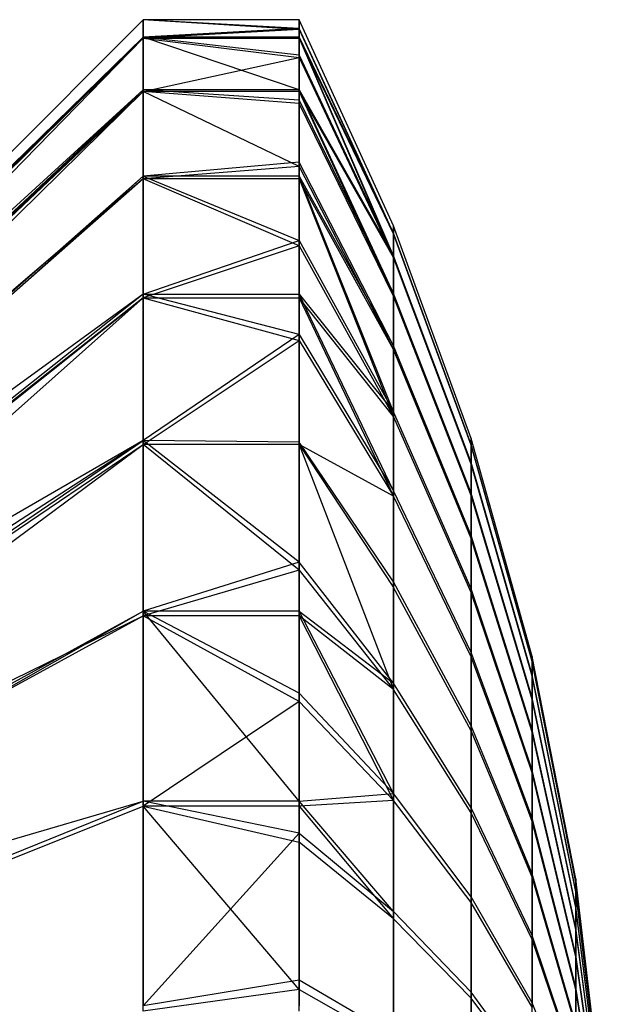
# Model space of a CAD drawing. Extents: x 0.1 to 26.5, y -19.1 to 0.
# Tile 290 of 304: x 18.331 to 18.517, y -0.886 to -0.57. Entities that reach past the tile are written whole.
import ezdxf

# ---------------------------------------------------------------- set-up
doc = ezdxf.new("R2010")
doc.units = 0
doc.header["$LTSCALE"] = 2.54
doc.layers.get('0').update_dxf_attribs({"linetype": 'CONTINUOUS'})

# ---------------------------------------------------------------- blocks, each defined once
blk = doc.blocks.new('7777_STL')
at = {"color": 0}
for p, q in [((18.15021, -0.79023, 17.94953), (18.37021, -0.57023, 17.94907)), ((18.15021, -0.79023, 17.94953), (18.37021, -0.57023, 17.94907)), ((18.15021, -0.79047, 17.95971), (18.37021, -0.57023, 17.94907)), ((18.15021, -0.79047, 17.95971), (18.37021, -0.57023, 17.94907)), ((18.42021, -0.573, 17.9981), (18.37021, -0.57023, 17.94907)), ((18.37021, -0.57023, 17.94907), (18.37021, -0.57581, 18.01822)), ((18.42021, -0.57023, 17.94842), (18.37021, -0.57023, 17.94907)), ((18.42021, -0.573, 17.9981), (18.37021, -0.57023, 17.94907)), ((18.42021, -0.57023, 17.94842), (18.37021, -0.57023, 17.94907)), ((18.42021, -0.57336, 17.89875), (18.37021, -0.57023, 17.94907)), ((18.42021, -0.57336, 17.89875), (18.37021, -0.57023, 17.94907)), ((18.37021, -0.5761, 17.87996), (18.37021, -0.57023, 17.94907)), ((18.37021, -0.5761, 17.87996), (18.37021, -0.57023, 17.94907)), ((18.37021, -0.57023, 17.94907), (18.37021, -0.57581, 18.01822)), ((18.42021, -0.57023, 17.94842), (18.42021, -0.573, 17.9981)), ((18.45038, -0.63626, 17.94866), (18.42021, -0.57023, 17.94842)), ((18.42021, -0.57336, 17.89875), (18.42021, -0.57023, 17.94842)), ((18.45038, -0.63626, 17.94866), (18.42021, -0.57023, 17.94842)), ((18.42021, -0.57023, 17.94842), (18.42021, -0.573, 17.9981)), ((18.42021, -0.57336, 17.89875), (18.42021, -0.57023, 17.94842)), ((18.42021, -0.573, 17.9981), (18.37021, -0.57581, 18.01822)), ((18.42021, -0.573, 17.9981), (18.37021, -0.57581, 18.01822)), ((18.42021, -0.57336, 17.89875), (18.37021, -0.5761, 17.87996)), ((18.42021, -0.57336, 17.89875), (18.37021, -0.5761, 17.87996)), ((18.42021, -0.573, 17.9981), (18.42021, -0.57581, 18.01822)), ((18.45038, -0.6386, 17.99053), (18.42021, -0.573, 17.9981)), ((18.45038, -0.6386, 17.99053), (18.42021, -0.573, 17.9981)), ((18.42021, -0.573, 17.9981), (18.42021, -0.57581, 18.01822)), ((18.42021, -0.5761, 17.87996), (18.42021, -0.57336, 17.89875)), ((18.42021, -0.57336, 17.89875), (18.45038, -0.6389, 17.90681)), ((18.42021, -0.57336, 17.89875), (18.45038, -0.6389, 17.90681)), ((18.42021, -0.5761, 17.87996), (18.42021, -0.57336, 17.89875)), ((18.15021, -0.79047, 17.95971), (18.37021, -0.57581, 18.01822)), ((18.15021, -0.79047, 17.95971), (18.37021, -0.57581, 18.01822)), ((18.15021, -0.79289, 17.98246), (18.37021, -0.57581, 18.01822)), ((18.15021, -0.79289, 17.98246), (18.37021, -0.57581, 18.01822)), ((18.15021, -0.79303, 17.91662), (18.37021, -0.5761, 17.87996)), ((18.37021, -0.5761, 17.87996), (18.15021, -0.79394, 17.91162)), ((18.15021, -0.79303, 17.91662), (18.37021, -0.5761, 17.87996)), ((18.37021, -0.5761, 17.87996), (18.15021, -0.79394, 17.91162)), ((18.37021, -0.5761, 17.87996), (18.15021, -0.8012, 17.88462)), ((18.37021, -0.5761, 17.87996), (18.15021, -0.8012, 17.88462)), ((18.42021, -0.5927, 18.08549), (18.37021, -0.57581, 18.01822)), ((18.37021, -0.57581, 18.01822), (18.37021, -0.5927, 18.08549)), ((18.42021, -0.5927, 18.08549), (18.37021, -0.57581, 18.01822)), ((18.42021, -0.58162, 18.04711), (18.37021, -0.57581, 18.01822)), ((18.42021, -0.57581, 18.01822), (18.37021, -0.57581, 18.01822)), ((18.42021, -0.58162, 18.04711), (18.37021, -0.57581, 18.01822)), ((18.42021, -0.57581, 18.01822), (18.37021, -0.57581, 18.01822)), ((18.37021, -0.57581, 18.01822), (18.37021, -0.5927, 18.08549)), ((18.37021, -0.59327, 17.81275), (18.37021, -0.5761, 17.87996)), ((18.37021, -0.5761, 17.87996), (18.42021, -0.58234, 17.84981)), ((18.37021, -0.5761, 17.87996), (18.42021, -0.58234, 17.84981)), ((18.37021, -0.5761, 17.87996), (18.42021, -0.5761, 17.87996)), ((18.37021, -0.5761, 17.87996), (18.42021, -0.5761, 17.87996)), ((18.37021, -0.59327, 17.81275), (18.37021, -0.5761, 17.87996)), ((18.42021, -0.57581, 18.01822), (18.42021, -0.58162, 18.04711)), ((18.45038, -0.64586, 18.03184), (18.42021, -0.57581, 18.01822)), ((18.42021, -0.57581, 18.01822), (18.45038, -0.6386, 17.99053)), ((18.42021, -0.57581, 18.01822), (18.45038, -0.6386, 17.99053)), ((18.45038, -0.64586, 18.03184), (18.42021, -0.57581, 18.01822)), ((18.42021, -0.57581, 18.01822), (18.42021, -0.58162, 18.04711)), ((18.45038, -0.6389, 17.90681), (18.42021, -0.5761, 17.87996)), ((18.42021, -0.58234, 17.84981), (18.42021, -0.5761, 17.87996)), ((18.42021, -0.5761, 17.87996), (18.45038, -0.64647, 17.86555)), ((18.42021, -0.5761, 17.87996), (18.45038, -0.64647, 17.86555)), ((18.45038, -0.6389, 17.90681), (18.42021, -0.5761, 17.87996)), ((18.42021, -0.58234, 17.84981), (18.42021, -0.5761, 17.87996)), ((18.37021, -0.59327, 17.81275), (18.42021, -0.58234, 17.84981)), ((18.37021, -0.59327, 17.81275), (18.42021, -0.58234, 17.84981)), ((18.42021, -0.58162, 18.04711), (18.45038, -0.64586, 18.03184)), ((18.42021, -0.58162, 18.04711), (18.42021, -0.5927, 18.08549)), ((18.42021, -0.58162, 18.04711), (18.45038, -0.64586, 18.03184)), ((18.42021, -0.58162, 18.04711), (18.42021, -0.5927, 18.08549)), ((18.42021, -0.59327, 17.81275), (18.42021, -0.58234, 17.84981)), ((18.42021, -0.58234, 17.84981), (18.45038, -0.64647, 17.86555)), ((18.42021, -0.58234, 17.84981), (18.45038, -0.64647, 17.86555)), ((18.42021, -0.59327, 17.81275), (18.42021, -0.58234, 17.84981)), ((18.37021, -0.5927, 18.08549), (18.15021, -0.80093, 18.0145)), ((18.15021, -0.79289, 17.98246), (18.37021, -0.5927, 18.08549)), ((18.15021, -0.79289, 17.98246), (18.37021, -0.5927, 18.08549)), ((18.15021, -0.79861, 18.00723), (18.37021, -0.5927, 18.08549)), ((18.15021, -0.79861, 18.00723), (18.37021, -0.5927, 18.08549)), ((18.37021, -0.5927, 18.08549), (18.15021, -0.80093, 18.0145)), ((18.42021, -0.59598, 18.09476), (18.37021, -0.5927, 18.08549)), ((18.37021, -0.5927, 18.08549), (18.37021, -0.62043, 18.14908)), ((18.42021, -0.59598, 18.09476), (18.37021, -0.5927, 18.08549)), ((18.42021, -0.5927, 18.08549), (18.37021, -0.5927, 18.08549)), ((18.42021, -0.5927, 18.08549), (18.37021, -0.5927, 18.08549)), ((18.37021, -0.5927, 18.08549), (18.37021, -0.62043, 18.14908)), ((18.42021, -0.5927, 18.08549), (18.42021, -0.59598, 18.09476)), ((18.45038, -0.65797, 18.07199), (18.42021, -0.5927, 18.08549)), ((18.42021, -0.5927, 18.08549), (18.45038, -0.64586, 18.03184)), ((18.42021, -0.5927, 18.08549), (18.45038, -0.64586, 18.03184)), ((18.45038, -0.65797, 18.07199), (18.42021, -0.5927, 18.08549)), ((18.42021, -0.5927, 18.08549), (18.42021, -0.59598, 18.09476)), ((18.37021, -0.59327, 17.81275), (18.15021, -0.8012, 17.88462)), ((18.37021, -0.59327, 17.81275), (18.15021, -0.8012, 17.88462)), ((18.37021, -0.59327, 17.81275), (18.15021, -0.80882, 17.86575)), ((18.37021, -0.59327, 17.81275), (18.15021, -0.80882, 17.86575)), ((18.42021, -0.59327, 17.81275), (18.37021, -0.59327, 17.81275)), ((18.42021, -0.59705, 17.80227), (18.37021, -0.59327, 17.81275)), ((18.42021, -0.59327, 17.81275), (18.37021, -0.59327, 17.81275)), ((18.42021, -0.59705, 17.80227), (18.37021, -0.59327, 17.81275)), ((18.42021, -0.61728, 17.75681), (18.37021, -0.59327, 17.81275)), ((18.42021, -0.61728, 17.75681), (18.37021, -0.59327, 17.81275)), ((18.37021, -0.62127, 17.74928), (18.37021, -0.59327, 17.81275)), ((18.37021, -0.62127, 17.74928), (18.37021, -0.59327, 17.81275)), ((18.45038, -0.64647, 17.86555), (18.42021, -0.59327, 17.81275)), ((18.42021, -0.59705, 17.80227), (18.42021, -0.59327, 17.81275)), ((18.42021, -0.59327, 17.81275), (18.45038, -0.65887, 17.82549)), ((18.42021, -0.59327, 17.81275), (18.45038, -0.65887, 17.82549)), ((18.45038, -0.64647, 17.86555), (18.42021, -0.59327, 17.81275)), ((18.42021, -0.59705, 17.80227), (18.42021, -0.59327, 17.81275)), ((18.42021, -0.59598, 18.09476), (18.45038, -0.65797, 18.07199)), ((18.42021, -0.59598, 18.09476), (18.42021, -0.61588, 18.14037)), ((18.42021, -0.59598, 18.09476), (18.45038, -0.65797, 18.07199)), ((18.42021, -0.59598, 18.09476), (18.42021, -0.61588, 18.14037)), ((18.45038, -0.65887, 17.82549), (18.42021, -0.59705, 17.80227)), ((18.42021, -0.61728, 17.75681), (18.42021, -0.59705, 17.80227)), ((18.45038, -0.65887, 17.82549), (18.42021, -0.59705, 17.80227)), ((18.42021, -0.61728, 17.75681), (18.42021, -0.59705, 17.80227)), ((18.42021, -0.61588, 18.14037), (18.37021, -0.62043, 18.14908)), ((18.42021, -0.61588, 18.14037), (18.37021, -0.62043, 18.14908)), ((18.42021, -0.61728, 17.75681), (18.37021, -0.62127, 17.74928)), ((18.42021, -0.61728, 17.75681), (18.37021, -0.62127, 17.74928)), ((18.42021, -0.61588, 18.14037), (18.42021, -0.62043, 18.14908)), ((18.45038, -0.67473, 18.11043), (18.42021, -0.61588, 18.14037)), ((18.45038, -0.67473, 18.11043), (18.42021, -0.61588, 18.14037)), ((18.42021, -0.61588, 18.14037), (18.42021, -0.62043, 18.14908)), ((18.42021, -0.62127, 17.74928), (18.42021, -0.61728, 17.75681)), ((18.42021, -0.61728, 17.75681), (18.45038, -0.67591, 17.78717)), ((18.42021, -0.61728, 17.75681), (18.45038, -0.67591, 17.78717)), ((18.42021, -0.62127, 17.74928), (18.42021, -0.61728, 17.75681)), ((18.37021, -0.62043, 18.14908), (18.15021, -0.81788, 18.05142)), ((18.37021, -0.62043, 18.14908), (18.15021, -0.81788, 18.05142)), ((18.37021, -0.62043, 18.14908), (18.15021, -0.81414, 18.04477)), ((18.37021, -0.62043, 18.14908), (18.15021, -0.81414, 18.04477)), ((18.37021, -0.62127, 17.74928), (18.15021, -0.80882, 17.86575)), ((18.37021, -0.62127, 17.74928), (18.15021, -0.80882, 17.86575)), ((18.37021, -0.62127, 17.74928), (18.15021, -0.81453, 17.8544)), ((18.37021, -0.62127, 17.74928), (18.15021, -0.81453, 17.8544)), ((18.42021, -0.62043, 18.14908), (18.37021, -0.62043, 18.14908)), ((18.37021, -0.62043, 18.14908), (18.42021, -0.64102, 18.18331)), ((18.37021, -0.62043, 18.14908), (18.42021, -0.64102, 18.18331)), ((18.37021, -0.62043, 18.14908), (18.37021, -0.65825, 18.20723)), ((18.42021, -0.62043, 18.14908), (18.37021, -0.62043, 18.14908)), ((18.37021, -0.62043, 18.14908), (18.37021, -0.65825, 18.20723)), ((18.42021, -0.62127, 17.74928), (18.37021, -0.62127, 17.74928)), ((18.42021, -0.62127, 17.74928), (18.37021, -0.62127, 17.74928)), ((18.42021, -0.64274, 17.71405), (18.37021, -0.62127, 17.74928)), ((18.42021, -0.64274, 17.71405), (18.37021, -0.62127, 17.74928)), ((18.37021, -0.65933, 17.69129), (18.37021, -0.62127, 17.74928)), ((18.37021, -0.65933, 17.69129), (18.37021, -0.62127, 17.74928)), ((18.42021, -0.62043, 18.14908), (18.42021, -0.64102, 18.18331)), ((18.45038, -0.69593, 18.14662), (18.42021, -0.62043, 18.14908)), ((18.42021, -0.62043, 18.14908), (18.45038, -0.67473, 18.11043)), ((18.42021, -0.62043, 18.14908), (18.45038, -0.67473, 18.11043)), ((18.45038, -0.69593, 18.14662), (18.42021, -0.62043, 18.14908)), ((18.42021, -0.62043, 18.14908), (18.42021, -0.64102, 18.18331)), ((18.45038, -0.67591, 17.78717), (18.42021, -0.62127, 17.74928)), ((18.42021, -0.64274, 17.71405), (18.42021, -0.62127, 17.74928)), ((18.42021, -0.62127, 17.74928), (18.45038, -0.69737, 17.75114)), ((18.42021, -0.62127, 17.74928), (18.45038, -0.69737, 17.75114)), ((18.45038, -0.67591, 17.78717), (18.42021, -0.62127, 17.74928)), ((18.42021, -0.64274, 17.71405), (18.42021, -0.62127, 17.74928)), ((18.45038, -0.6386, 17.99053), (18.45038, -0.63626, 17.94866)), ((18.45038, -0.6386, 17.99053), (18.45038, -0.63626, 17.94866)), ((18.47532, -0.70445, 17.94891), (18.45038, -0.63626, 17.94866)), ((18.45038, -0.63626, 17.94866), (18.45038, -0.6389, 17.90681)), ((18.45038, -0.63626, 17.94866), (18.45038, -0.6389, 17.90681)), ((18.47532, -0.70445, 17.94891), (18.45038, -0.63626, 17.94866)), ((18.45038, -0.64586, 18.03184), (18.45038, -0.6386, 17.99053)), ((18.45038, -0.64586, 18.03184), (18.45038, -0.6386, 17.99053)), ((18.47532, -0.70633, 17.98272), (18.45038, -0.6386, 17.99053)), ((18.47532, -0.70633, 17.98272), (18.45038, -0.6386, 17.99053)), ((18.47532, -0.70658, 17.91512), (18.45038, -0.6389, 17.90681)), ((18.45038, -0.6389, 17.90681), (18.45038, -0.64647, 17.86555)), ((18.45038, -0.6389, 17.90681), (18.45038, -0.64647, 17.86555)), ((18.47532, -0.70658, 17.91512), (18.45038, -0.6389, 17.90681)), ((18.37021, -0.65825, 18.20723), (18.42021, -0.64102, 18.18331)), ((18.37021, -0.65825, 18.20723), (18.42021, -0.64102, 18.18331)), ((18.42021, -0.64274, 17.71405), (18.37021, -0.65933, 17.69129)), ((18.42021, -0.64274, 17.71405), (18.37021, -0.65933, 17.69129)), ((18.42021, -0.64102, 18.18331), (18.45038, -0.69593, 18.14662)), ((18.42021, -0.64102, 18.18331), (18.42021, -0.65825, 18.20723)), ((18.42021, -0.64102, 18.18331), (18.45038, -0.69593, 18.14662)), ((18.42021, -0.64102, 18.18331), (18.42021, -0.65825, 18.20723)), ((18.42021, -0.65933, 17.69129), (18.42021, -0.64274, 17.71405)), ((18.42021, -0.64274, 17.71405), (18.45038, -0.69737, 17.75114)), ((18.42021, -0.64274, 17.71405), (18.45038, -0.69737, 17.75114)), ((18.42021, -0.65933, 17.69129), (18.42021, -0.64274, 17.71405)), ((18.45038, -0.65797, 18.07199), (18.45038, -0.64586, 18.03184)), ((18.45038, -0.65797, 18.07199), (18.45038, -0.64586, 18.03184)), ((18.47532, -0.7122, 18.01606), (18.45038, -0.64586, 18.03184)), ((18.47532, -0.7122, 18.01606), (18.45038, -0.64586, 18.03184)), ((18.47532, -0.71269, 17.88181), (18.45038, -0.64647, 17.86555)), ((18.45038, -0.64647, 17.86555), (18.45038, -0.65887, 17.82549)), ((18.45038, -0.64647, 17.86555), (18.45038, -0.65887, 17.82549)), ((18.47532, -0.71269, 17.88181), (18.45038, -0.64647, 17.86555)), ((18.37021, -0.65825, 18.20723), (18.15021, -0.83214, 18.07247)), ((18.37021, -0.65825, 18.20723), (18.15021, -0.83214, 18.07247)), ((18.37021, -0.65825, 18.20723), (18.15021, -0.81788, 18.05142)), ((18.37021, -0.65825, 18.20723), (18.15021, -0.81788, 18.05142)), ((18.37021, -0.65933, 17.69129), (18.15021, -0.83266, 17.82678)), ((18.15021, -0.85508, 17.80253), (18.37021, -0.65933, 17.69129)), ((18.15021, -0.85508, 17.80253), (18.37021, -0.65933, 17.69129)), ((18.15021, -0.83424, 17.82479), (18.37021, -0.65933, 17.69129)), ((18.15021, -0.83424, 17.82479), (18.37021, -0.65933, 17.69129)), ((18.37021, -0.65933, 17.69129), (18.15021, -0.83266, 17.82678)), ((18.42021, -0.67108, 18.22297), (18.37021, -0.65825, 18.20723)), ((18.37021, -0.65825, 18.20723), (18.37021, -0.70512, 18.25836)), ((18.37021, -0.65825, 18.20723), (18.42021, -0.65825, 18.20723)), ((18.37021, -0.65825, 18.20723), (18.42021, -0.65825, 18.20723)), ((18.42021, -0.67108, 18.22297), (18.37021, -0.65825, 18.20723)), ((18.37021, -0.65825, 18.20723), (18.37021, -0.70512, 18.25836)), ((18.37021, -0.70642, 17.64035), (18.37021, -0.65933, 17.69129)), ((18.37021, -0.65933, 17.69129), (18.42021, -0.67308, 17.67461)), ((18.37021, -0.65933, 17.69129), (18.42021, -0.67308, 17.67461)), ((18.37021, -0.65933, 17.69129), (18.42021, -0.65933, 17.69129)), ((18.37021, -0.65933, 17.69129), (18.42021, -0.65933, 17.69129)), ((18.37021, -0.70642, 17.64035), (18.37021, -0.65933, 17.69129)), ((18.42021, -0.65825, 18.20723), (18.42021, -0.67108, 18.22297)), ((18.45038, -0.72125, 18.18005), (18.42021, -0.65825, 18.20723)), ((18.42021, -0.65825, 18.20723), (18.45038, -0.69593, 18.14662)), ((18.42021, -0.65825, 18.20723), (18.45038, -0.69593, 18.14662)), ((18.45038, -0.72125, 18.18005), (18.42021, -0.65825, 18.20723)), ((18.42021, -0.65825, 18.20723), (18.42021, -0.67108, 18.22297)), ((18.45038, -0.69737, 17.75114), (18.42021, -0.65933, 17.69129)), ((18.42021, -0.67308, 17.67461), (18.42021, -0.65933, 17.69129)), ((18.42021, -0.65933, 17.69129), (18.45038, -0.72294, 17.7179)), ((18.42021, -0.65933, 17.69129), (18.45038, -0.72294, 17.7179)), ((18.45038, -0.69737, 17.75114), (18.42021, -0.65933, 17.69129)), ((18.42021, -0.67308, 17.67461), (18.42021, -0.65933, 17.69129)), ((18.45038, -0.67473, 18.11043), (18.45038, -0.65797, 18.07199)), ((18.45038, -0.67473, 18.11043), (18.45038, -0.65797, 18.07199)), ((18.47532, -0.72197, 18.04848), (18.45038, -0.65797, 18.07199)), ((18.47532, -0.72197, 18.04848), (18.45038, -0.65797, 18.07199)), ((18.47532, -0.72269, 17.84946), (18.45038, -0.65887, 17.82549)), ((18.45038, -0.65887, 17.82549), (18.45038, -0.67591, 17.78717)), ((18.45038, -0.65887, 17.82549), (18.45038, -0.67591, 17.78717)), ((18.47532, -0.72269, 17.84946), (18.45038, -0.65887, 17.82549)), ((18.42021, -0.67108, 18.22297), (18.37021, -0.70512, 18.25836)), ((18.42021, -0.67108, 18.22297), (18.37021, -0.70512, 18.25836)), ((18.42021, -0.67108, 18.22297), (18.45038, -0.72125, 18.18005)), ((18.42021, -0.67108, 18.22297), (18.42021, -0.70561, 18.25881)), ((18.42021, -0.67108, 18.22297), (18.45038, -0.72125, 18.18005)), ((18.42021, -0.67108, 18.22297), (18.42021, -0.70561, 18.25881)), ((18.37021, -0.70642, 17.64035), (18.42021, -0.67308, 17.67461)), ((18.37021, -0.70642, 17.64035), (18.42021, -0.67308, 17.67461)), ((18.42021, -0.70642, 17.64035), (18.42021, -0.67308, 17.67461)), ((18.42021, -0.67308, 17.67461), (18.45038, -0.72294, 17.7179)), ((18.42021, -0.67308, 17.67461), (18.45038, -0.72294, 17.7179)), ((18.42021, -0.70642, 17.64035), (18.42021, -0.67308, 17.67461)), ((18.45038, -0.69593, 18.14662), (18.45038, -0.67473, 18.11043)), ((18.45038, -0.69593, 18.14662), (18.45038, -0.67473, 18.11043)), ((18.47532, -0.7355, 18.07952), (18.45038, -0.67473, 18.11043)), ((18.47532, -0.7355, 18.07952), (18.45038, -0.67473, 18.11043)), ((18.47532, -0.73646, 17.81853), (18.45038, -0.67591, 17.78717)), ((18.45038, -0.67591, 17.78717), (18.45038, -0.69737, 17.75114)), ((18.45038, -0.67591, 17.78717), (18.45038, -0.69737, 17.75114)), ((18.47532, -0.73646, 17.81853), (18.45038, -0.67591, 17.78717)), ((18.45038, -0.72125, 18.18005), (18.45038, -0.69593, 18.14662)), ((18.45038, -0.72125, 18.18005), (18.45038, -0.69593, 18.14662)), ((18.47532, -0.75262, 18.10874), (18.45038, -0.69593, 18.14662)), ((18.47532, -0.75262, 18.10874), (18.45038, -0.69593, 18.14662)), ((18.47532, -0.75378, 17.78943), (18.45038, -0.69737, 17.75114)), ((18.45038, -0.69737, 17.75114), (18.45038, -0.72294, 17.7179)), ((18.45038, -0.69737, 17.75114), (18.45038, -0.72294, 17.7179)), ((18.47532, -0.75378, 17.78943), (18.45038, -0.69737, 17.75114)), ((18.15021, -0.85447, 18.09681), (18.37021, -0.70512, 18.25836)), ((18.37021, -0.70512, 18.25836), (18.15021, -0.84717, 18.08972)), ((18.15021, -0.85447, 18.09681), (18.37021, -0.70512, 18.25836)), ((18.37021, -0.70512, 18.25836), (18.15021, -0.84717, 18.08972)), ((18.37021, -0.70512, 18.25836), (18.15021, -0.83214, 18.07247)), ((18.37021, -0.70512, 18.25836), (18.15021, -0.83214, 18.07247)), ((18.15021, -0.86873, 17.79109), (18.37021, -0.70642, 17.64035)), ((18.15021, -0.86873, 17.79109), (18.37021, -0.70642, 17.64035)), ((18.15021, -0.85508, 17.80253), (18.37021, -0.70642, 17.64035)), ((18.15021, -0.85508, 17.80253), (18.37021, -0.70642, 17.64035)), ((18.42021, -0.74413, 18.2903), (18.37021, -0.70512, 18.25836)), ((18.37021, -0.70512, 18.25836), (18.37021, -0.75978, 18.30108)), ((18.42021, -0.70561, 18.25881), (18.37021, -0.70512, 18.25836)), ((18.42021, -0.74413, 18.2903), (18.37021, -0.70512, 18.25836)), ((18.42021, -0.70561, 18.25881), (18.37021, -0.70512, 18.25836)), ((18.37021, -0.70512, 18.25836), (18.37021, -0.75978, 18.30108)), ((18.42021, -0.70642, 17.64035), (18.37021, -0.70642, 17.64035)), ((18.42021, -0.70642, 17.64035), (18.37021, -0.70642, 17.64035)), ((18.42021, -0.74663, 17.60782), (18.37021, -0.70642, 17.64035)), ((18.42021, -0.74663, 17.60782), (18.37021, -0.70642, 17.64035)), ((18.37021, -0.76125, 17.59786), (18.37021, -0.70642, 17.64035)), ((18.37021, -0.76125, 17.59786), (18.37021, -0.70642, 17.64035)), ((18.42021, -0.70561, 18.25881), (18.42021, -0.74413, 18.2903)), ((18.45038, -0.75036, 18.21025), (18.42021, -0.70561, 18.25881)), ((18.45038, -0.75036, 18.21025), (18.42021, -0.70561, 18.25881)), ((18.42021, -0.70561, 18.25881), (18.42021, -0.74413, 18.2903)), ((18.45038, -0.72294, 17.7179), (18.42021, -0.70642, 17.64035)), ((18.42021, -0.70642, 17.64035), (18.45038, -0.75226, 17.68791)), ((18.45038, -0.72294, 17.7179), (18.42021, -0.70642, 17.64035)), ((18.42021, -0.74663, 17.60782), (18.42021, -0.70642, 17.64035)), ((18.42021, -0.70642, 17.64035), (18.45038, -0.78493, 17.66161)), ((18.42021, -0.70642, 17.64035), (18.45038, -0.78493, 17.66161)), ((18.42021, -0.70642, 17.64035), (18.45038, -0.75226, 17.68791)), ((18.42021, -0.74663, 17.60782), (18.42021, -0.70642, 17.64035)), ((18.47532, -0.70633, 17.98272), (18.47532, -0.70445, 17.94891)), ((18.47532, -0.70633, 17.98272), (18.47532, -0.70445, 17.94891)), ((18.49487, -0.77436, 17.94916), (18.47532, -0.70445, 17.94891)), ((18.47532, -0.70445, 17.94891), (18.47532, -0.70658, 17.91512)), ((18.47532, -0.70445, 17.94891), (18.47532, -0.70658, 17.91512)), ((18.49487, -0.77436, 17.94916), (18.47532, -0.70445, 17.94891)), ((18.47532, -0.7122, 18.01606), (18.47532, -0.70633, 17.98272)), ((18.47532, -0.7122, 18.01606), (18.47532, -0.70633, 17.98272)), ((18.49487, -0.77578, 17.9747), (18.47532, -0.70633, 17.98272)), ((18.49487, -0.77578, 17.9747), (18.47532, -0.70633, 17.98272)), ((18.49487, -0.77597, 17.92364), (18.47532, -0.70658, 17.91512)), ((18.47532, -0.70658, 17.91512), (18.47532, -0.71269, 17.88181)), ((18.47532, -0.70658, 17.91512), (18.47532, -0.71269, 17.88181)), ((18.49487, -0.77597, 17.92364), (18.47532, -0.70658, 17.91512)), ((18.47532, -0.72197, 18.04848), (18.47532, -0.7122, 18.01606)), ((18.47532, -0.72197, 18.04848), (18.47532, -0.7122, 18.01606)), ((18.49487, -0.78021, 17.99989), (18.47532, -0.7122, 18.01606)), ((18.49487, -0.78021, 17.99989), (18.47532, -0.7122, 18.01606)), ((18.49487, -0.78058, 17.89848), (18.47532, -0.71269, 17.88181)), ((18.47532, -0.71269, 17.88181), (18.47532, -0.72269, 17.84946)), ((18.47532, -0.71269, 17.88181), (18.47532, -0.72269, 17.84946)), ((18.49487, -0.78058, 17.89848), (18.47532, -0.71269, 17.88181)), ((18.45038, -0.75036, 18.21025), (18.45038, -0.72125, 18.18005)), ((18.45038, -0.75036, 18.21025), (18.45038, -0.72125, 18.18005)), ((18.47532, -0.77306, 18.13573), (18.45038, -0.72125, 18.18005)), ((18.47532, -0.77306, 18.13573), (18.45038, -0.72125, 18.18005)), ((18.47532, -0.7355, 18.07952), (18.47532, -0.72197, 18.04848)), ((18.47532, -0.7355, 18.07952), (18.47532, -0.72197, 18.04848)), ((18.49487, -0.78759, 18.02438), (18.47532, -0.72197, 18.04848)), ((18.49487, -0.78759, 18.02438), (18.47532, -0.72197, 18.04848)), ((18.47532, -0.77443, 17.7626), (18.45038, -0.72294, 17.7179)), ((18.45038, -0.72294, 17.7179), (18.45038, -0.75226, 17.68791)), ((18.45038, -0.72294, 17.7179), (18.45038, -0.75226, 17.68791)), ((18.47532, -0.77443, 17.7626), (18.45038, -0.72294, 17.7179)), ((18.49487, -0.78814, 17.87405), (18.47532, -0.72269, 17.84946)), ((18.47532, -0.72269, 17.84946), (18.47532, -0.73646, 17.81853)), ((18.47532, -0.72269, 17.84946), (18.47532, -0.73646, 17.81853)), ((18.49487, -0.78814, 17.87405), (18.47532, -0.72269, 17.84946)), ((18.47532, -0.75262, 18.10874), (18.47532, -0.7355, 18.07952)), ((18.47532, -0.75262, 18.10874), (18.47532, -0.7355, 18.07952)), ((18.49487, -0.79782, 18.04782), (18.47532, -0.7355, 18.07952)), ((18.49487, -0.79782, 18.04782), (18.47532, -0.7355, 18.07952)), ((18.49487, -0.79854, 17.85068), (18.47532, -0.73646, 17.81853)), ((18.47532, -0.73646, 17.81853), (18.47532, -0.75378, 17.78943)), ((18.47532, -0.73646, 17.81853), (18.47532, -0.75378, 17.78943)), ((18.49487, -0.79854, 17.85068), (18.47532, -0.73646, 17.81853)), ((18.42021, -0.74413, 18.2903), (18.37021, -0.75978, 18.30108)), ((18.42021, -0.74413, 18.2903), (18.37021, -0.75978, 18.30108)), ((18.42021, -0.74413, 18.2903), (18.42021, -0.75978, 18.30108)), ((18.45038, -0.78282, 18.23679), (18.42021, -0.74413, 18.2903)), ((18.45038, -0.78282, 18.23679), (18.42021, -0.74413, 18.2903)), ((18.42021, -0.74413, 18.2903), (18.42021, -0.75978, 18.30108)), ((18.42021, -0.74663, 17.60782), (18.37021, -0.76125, 17.59786)), ((18.42021, -0.74663, 17.60782), (18.37021, -0.76125, 17.59786)), ((18.42021, -0.76125, 17.59786), (18.42021, -0.74663, 17.60782)), ((18.42021, -0.74663, 17.60782), (18.45038, -0.78493, 17.66161)), ((18.42021, -0.74663, 17.60782), (18.45038, -0.78493, 17.66161)), ((18.42021, -0.76125, 17.59786), (18.42021, -0.74663, 17.60782)), ((18.45038, -0.78282, 18.23679), (18.45038, -0.75036, 18.21025)), ((18.45038, -0.78282, 18.23679), (18.45038, -0.75036, 18.21025)), ((18.47532, -0.79656, 18.16011), (18.45038, -0.75036, 18.21025)), ((18.47532, -0.79656, 18.16011), (18.45038, -0.75036, 18.21025)), ((18.47532, -0.7981, 17.73839), (18.45038, -0.75226, 17.68791)), ((18.45038, -0.75226, 17.68791), (18.45038, -0.78493, 17.66161)), ((18.45038, -0.75226, 17.68791), (18.45038, -0.78493, 17.66161)), ((18.47532, -0.7981, 17.73839), (18.45038, -0.75226, 17.68791)), ((18.47532, -0.77306, 18.13573), (18.47532, -0.75262, 18.10874)), ((18.47532, -0.77306, 18.13573), (18.47532, -0.75262, 18.10874)), ((18.49487, -0.81075, 18.06989), (18.47532, -0.75262, 18.10874)), ((18.49487, -0.81075, 18.06989), (18.47532, -0.75262, 18.10874)), ((18.49487, -0.81163, 17.8287), (18.47532, -0.75378, 17.78943)), ((18.47532, -0.75378, 17.78943), (18.47532, -0.77443, 17.7626)), ((18.47532, -0.75378, 17.78943), (18.47532, -0.77443, 17.7626)), ((18.49487, -0.81163, 17.8287), (18.47532, -0.75378, 17.78943)), ((18.15021, -0.88049, 18.11716), (18.37021, -0.75978, 18.30108)), ((18.15021, -0.88049, 18.11716), (18.37021, -0.75978, 18.30108)), ((18.15021, -0.88478, 18.11989), (18.37021, -0.75978, 18.30108)), ((18.15021, -0.88478, 18.11989), (18.37021, -0.75978, 18.30108)), ((18.42021, -0.82071, 18.33422), (18.37021, -0.75978, 18.30108)), ((18.37021, -0.75978, 18.30108), (18.37021, -0.82071, 18.33422)), ((18.42021, -0.82071, 18.33422), (18.37021, -0.75978, 18.30108)), ((18.42021, -0.78611, 18.31702), (18.37021, -0.75978, 18.30108)), ((18.42021, -0.75978, 18.30108), (18.37021, -0.75978, 18.30108)), ((18.42021, -0.78611, 18.31702), (18.37021, -0.75978, 18.30108)), ((18.42021, -0.75978, 18.30108), (18.37021, -0.75978, 18.30108)), ((18.37021, -0.75978, 18.30108), (18.37021, -0.82071, 18.33422)), ((18.42021, -0.75978, 18.30108), (18.42021, -0.78611, 18.31702)), ((18.45038, -0.81821, 18.25931), (18.42021, -0.75978, 18.30108)), ((18.42021, -0.75978, 18.30108), (18.45038, -0.78282, 18.23679)), ((18.42021, -0.75978, 18.30108), (18.45038, -0.78282, 18.23679)), ((18.45038, -0.81821, 18.25931), (18.42021, -0.75978, 18.30108)), ((18.42021, -0.75978, 18.30108), (18.42021, -0.78611, 18.31702)), ((18.15021, -0.88119, 17.78229), (18.37021, -0.76125, 17.59786)), ((18.15021, -0.88119, 17.78229), (18.37021, -0.76125, 17.59786)), ((18.15021, -0.86873, 17.79109), (18.37021, -0.76125, 17.59786)), ((18.15021, -0.86873, 17.79109), (18.37021, -0.76125, 17.59786)), ((18.42021, -0.76125, 17.59786), (18.37021, -0.76125, 17.59786)), ((18.42021, -0.76125, 17.59786), (18.37021, -0.76125, 17.59786)), ((18.42021, -0.7888, 17.58141), (18.37021, -0.76125, 17.59786)), ((18.42021, -0.7888, 17.58141), (18.37021, -0.76125, 17.59786)), ((18.37021, -0.82232, 17.56498), (18.37021, -0.76125, 17.59786)), ((18.37021, -0.82232, 17.56498), (18.37021, -0.76125, 17.59786)), ((18.45038, -0.78493, 17.66161), (18.42021, -0.76125, 17.59786)), ((18.42021, -0.7888, 17.58141), (18.42021, -0.76125, 17.59786)), ((18.42021, -0.76125, 17.59786), (18.45038, -0.82047, 17.63935)), ((18.42021, -0.76125, 17.59786), (18.45038, -0.82047, 17.63935)), ((18.45038, -0.78493, 17.66161), (18.42021, -0.76125, 17.59786)), ((18.42021, -0.7888, 17.58141), (18.42021, -0.76125, 17.59786)), ((18.47532, -0.79656, 18.16011), (18.47532, -0.77306, 18.13573)), ((18.47532, -0.79656, 18.16011), (18.47532, -0.77306, 18.13573)), ((18.49487, -0.82619, 18.09028), (18.47532, -0.77306, 18.13573)), ((18.49487, -0.82619, 18.09028), (18.47532, -0.77306, 18.13573)), ((18.49487, -0.82722, 17.80843), (18.47532, -0.77443, 17.7626)), ((18.47532, -0.77443, 17.7626), (18.47532, -0.7981, 17.73839)), ((18.47532, -0.77443, 17.7626), (18.47532, -0.7981, 17.73839)), ((18.49487, -0.82722, 17.80843), (18.47532, -0.77443, 17.7626)), ((18.49487, -0.77578, 17.9747), (18.49487, -0.77436, 17.94916)), ((18.49487, -0.77578, 17.9747), (18.49487, -0.77436, 17.94916)), ((18.50892, -0.84558, 17.94942), (18.49487, -0.77436, 17.94916)), ((18.49487, -0.77436, 17.94916), (18.49487, -0.77597, 17.92364)), ((18.49487, -0.77436, 17.94916), (18.49487, -0.77597, 17.92364)), ((18.50892, -0.84558, 17.94942), (18.49487, -0.77436, 17.94916)), ((18.49487, -0.78021, 17.99989), (18.49487, -0.77578, 17.9747)), ((18.49487, -0.78021, 17.99989), (18.49487, -0.77578, 17.9747)), ((18.50892, -0.84654, 17.96654), (18.49487, -0.77578, 17.9747)), ((18.50892, -0.84654, 17.96654), (18.49487, -0.77578, 17.9747)), ((18.50892, -0.84666, 17.93232), (18.49487, -0.77597, 17.92364)), ((18.49487, -0.77597, 17.92364), (18.49487, -0.78058, 17.89848)), ((18.49487, -0.77597, 17.92364), (18.49487, -0.78058, 17.89848)), ((18.50892, -0.84666, 17.93232), (18.49487, -0.77597, 17.92364)), ((18.49487, -0.78759, 18.02438), (18.49487, -0.78021, 17.99989)), ((18.49487, -0.78759, 18.02438), (18.49487, -0.78021, 17.99989)), ((18.50892, -0.84951, 17.98342), (18.49487, -0.78021, 17.99989)), ((18.50892, -0.84951, 17.98342), (18.49487, -0.78021, 17.99989)), ((18.50892, -0.84976, 17.91546), (18.49487, -0.78058, 17.89848)), ((18.49487, -0.78058, 17.89848), (18.49487, -0.78814, 17.87405)), ((18.49487, -0.78058, 17.89848), (18.49487, -0.78814, 17.87405)), ((18.50892, -0.84976, 17.91546), (18.49487, -0.78058, 17.89848)), ((18.45038, -0.81821, 18.25931), (18.45038, -0.78282, 18.23679)), ((18.45038, -0.81821, 18.25931), (18.45038, -0.78282, 18.23679)), ((18.47532, -0.82278, 18.18154), (18.45038, -0.78282, 18.23679)), ((18.47532, -0.82278, 18.18154), (18.45038, -0.78282, 18.23679)), ((18.47532, -0.82447, 17.71715), (18.45038, -0.78493, 17.66161)), ((18.45038, -0.78493, 17.66161), (18.45038, -0.82047, 17.63935)), ((18.45038, -0.78493, 17.66161), (18.45038, -0.82047, 17.63935)), ((18.47532, -0.82447, 17.71715), (18.45038, -0.78493, 17.66161)), ((18.42021, -0.7888, 17.58141), (18.37021, -0.82232, 17.56498)), ((18.42021, -0.7888, 17.58141), (18.37021, -0.82232, 17.56498)), ((18.42021, -0.78611, 18.31702), (18.45038, -0.81821, 18.25931)), ((18.42021, -0.78611, 18.31702), (18.42021, -0.82071, 18.33422)), ((18.42021, -0.78611, 18.31702), (18.45038, -0.81821, 18.25931)), ((18.42021, -0.78611, 18.31702), (18.42021, -0.82071, 18.33422)), ((18.42021, -0.82232, 17.56498), (18.42021, -0.7888, 17.58141)), ((18.42021, -0.7888, 17.58141), (18.45038, -0.82047, 17.63935)), ((18.42021, -0.7888, 17.58141), (18.45038, -0.82047, 17.63935)), ((18.42021, -0.82232, 17.56498), (18.42021, -0.7888, 17.58141)), ((18.49487, -0.79782, 18.04782), (18.49487, -0.78759, 18.02438)), ((18.49487, -0.79782, 18.04782), (18.49487, -0.78759, 18.02438)), ((18.50892, -0.85445, 17.99982), (18.49487, -0.78759, 18.02438)), ((18.50892, -0.85445, 17.99982), (18.49487, -0.78759, 18.02438)), ((18.50892, -0.85482, 17.89909), (18.49487, -0.78814, 17.87405)), ((18.49487, -0.78814, 17.87405), (18.49487, -0.79854, 17.85068)), ((18.49487, -0.78814, 17.87405), (18.49487, -0.79854, 17.85068)), ((18.50892, -0.85482, 17.89909), (18.49487, -0.78814, 17.87405)), ((18.47532, -0.82278, 18.18154), (18.47532, -0.79656, 18.16011)), ((18.47532, -0.82278, 18.18154), (18.47532, -0.79656, 18.16011)), ((18.49487, -0.84394, 18.1087), (18.47532, -0.79656, 18.16011)), ((18.49487, -0.84394, 18.1087), (18.47532, -0.79656, 18.16011)), ((18.49487, -0.8451, 17.79015), (18.47532, -0.7981, 17.73839)), ((18.47532, -0.7981, 17.73839), (18.47532, -0.82447, 17.71715)), ((18.47532, -0.7981, 17.73839), (18.47532, -0.82447, 17.71715)), ((18.49487, -0.8451, 17.79015), (18.47532, -0.7981, 17.73839)), ((18.49487, -0.81075, 18.06989), (18.49487, -0.79782, 18.04782)), ((18.49487, -0.81075, 18.06989), (18.49487, -0.79782, 18.04782)), ((18.50892, -0.8613, 18.01553), (18.49487, -0.79782, 18.04782)), ((18.50892, -0.8613, 18.01553), (18.49487, -0.79782, 18.04782)), ((18.50892, -0.86179, 17.88343), (18.49487, -0.79854, 17.85068)), ((18.49487, -0.79854, 17.85068), (18.49487, -0.81163, 17.8287)), ((18.49487, -0.79854, 17.85068), (18.49487, -0.81163, 17.8287)), ((18.50892, -0.86179, 17.88343), (18.49487, -0.79854, 17.85068)), ((18.49487, -0.82619, 18.09028), (18.49487, -0.81075, 18.06989)), ((18.49487, -0.82619, 18.09028), (18.49487, -0.81075, 18.06989)), ((18.50892, -0.86997, 18.03032), (18.49487, -0.81075, 18.06989)), ((18.50892, -0.86997, 18.03032), (18.49487, -0.81075, 18.06989)), ((18.50892, -0.87056, 17.86871), (18.49487, -0.81163, 17.8287)), ((18.49487, -0.81163, 17.8287), (18.49487, -0.82722, 17.80843)), ((18.49487, -0.81163, 17.8287), (18.49487, -0.82722, 17.80843)), ((18.50892, -0.87056, 17.86871), (18.49487, -0.81163, 17.8287)), ((18.42021, -0.82071, 18.33422), (18.45038, -0.81821, 18.25931)), ((18.42021, -0.82071, 18.33422), (18.45038, -0.81821, 18.25931)), ((18.45038, -0.82047, 17.63935), (18.42021, -0.82232, 17.56498)), ((18.45038, -0.82047, 17.63935), (18.42021, -0.82232, 17.56498)), ((18.45038, -0.856, 18.27748), (18.45038, -0.81821, 18.25931)), ((18.45038, -0.856, 18.27748), (18.45038, -0.81821, 18.25931)), ((18.47532, -0.85134, 18.19972), (18.45038, -0.81821, 18.25931)), ((18.47532, -0.85134, 18.19972), (18.45038, -0.81821, 18.25931)), ((18.47532, -0.85317, 17.69918), (18.45038, -0.82047, 17.63935)), ((18.45038, -0.82047, 17.63935), (18.45038, -0.8584, 17.62145)), ((18.45038, -0.82047, 17.63935), (18.45038, -0.8584, 17.62145)), ((18.47532, -0.85317, 17.69918), (18.45038, -0.82047, 17.63935)), ((18.15021, -0.88478, 18.11989), (18.37021, -0.82071, 18.33422)), ((18.15021, -0.88478, 18.11989), (18.37021, -0.82071, 18.33422)), ((18.15021, -0.90951, 18.13294), (18.37021, -0.82071, 18.33422)), ((18.15021, -0.90951, 18.13294), (18.37021, -0.82071, 18.33422)), ((18.15021, -0.91027, 17.76663), (18.37021, -0.82232, 17.56498)), ((18.15021, -0.91027, 17.76663), (18.37021, -0.82232, 17.56498)), ((18.42021, -0.83096, 18.33858), (18.37021, -0.82071, 18.33422)), ((18.37021, -0.82071, 18.33422), (18.37021, -0.88627, 18.35688)), ((18.42021, -0.83096, 18.33858), (18.37021, -0.82071, 18.33422)), ((18.42021, -0.82071, 18.33422), (18.37021, -0.82071, 18.33422)), ((18.42021, -0.82071, 18.33422), (18.37021, -0.82071, 18.33422)), ((18.37021, -0.82071, 18.33422), (18.37021, -0.88627, 18.35688)), ((18.42021, -0.881, 17.5444), (18.37021, -0.82232, 17.56498)), ((18.37021, -0.82232, 17.56498), (18.42021, -0.8338, 17.56017)), ((18.42021, -0.881, 17.5444), (18.37021, -0.82232, 17.56498)), ((18.37021, -0.88798, 17.54259), (18.37021, -0.82232, 17.56498)), ((18.42021, -0.82232, 17.56498), (18.37021, -0.82232, 17.56498)), ((18.42021, -0.82232, 17.56498), (18.37021, -0.82232, 17.56498)), ((18.37021, -0.82232, 17.56498), (18.42021, -0.8338, 17.56017)), ((18.37021, -0.88798, 17.54259), (18.37021, -0.82232, 17.56498)), ((18.42021, -0.82071, 18.33422), (18.42021, -0.83096, 18.33858)), ((18.45038, -0.856, 18.27748), (18.42021, -0.82071, 18.33422)), ((18.45038, -0.856, 18.27748), (18.42021, -0.82071, 18.33422)), ((18.42021, -0.82071, 18.33422), (18.42021, -0.83096, 18.33858)), ((18.42021, -0.8338, 17.56017), (18.42021, -0.82232, 17.56498)), ((18.42021, -0.82232, 17.56498), (18.45038, -0.8584, 17.62145)), ((18.42021, -0.82232, 17.56498), (18.45038, -0.8584, 17.62145)), ((18.42021, -0.8338, 17.56017), (18.42021, -0.82232, 17.56498)), ((18.47532, -0.85134, 18.19972), (18.47532, -0.82278, 18.18154)), ((18.47532, -0.85134, 18.19972), (18.47532, -0.82278, 18.18154)), ((18.49487, -0.86374, 18.12488), (18.47532, -0.82278, 18.18154)), ((18.49487, -0.86374, 18.12488), (18.47532, -0.82278, 18.18154)), ((18.49487, -0.86502, 17.7741), (18.47532, -0.82447, 17.71715)), ((18.47532, -0.82447, 17.71715), (18.47532, -0.85317, 17.69918)), ((18.47532, -0.82447, 17.71715), (18.47532, -0.85317, 17.69918)), ((18.49487, -0.86502, 17.7741), (18.47532, -0.82447, 17.71715)), ((18.49487, -0.84394, 18.1087), (18.49487, -0.82619, 18.09028)), ((18.49487, -0.84394, 18.1087), (18.49487, -0.82619, 18.09028)), ((18.50892, -0.88031, 18.04398), (18.49487, -0.82619, 18.09028)), ((18.50892, -0.88031, 18.04398), (18.49487, -0.82619, 18.09028)), ((18.50892, -0.881, 17.85513), (18.49487, -0.82722, 17.80843)), ((18.49487, -0.82722, 17.80843), (18.49487, -0.8451, 17.79015)), ((18.49487, -0.82722, 17.80843), (18.49487, -0.8451, 17.79015)), ((18.50892, -0.881, 17.85513), (18.49487, -0.82722, 17.80843)), ((18.42021, -0.83096, 18.33858), (18.37021, -0.88627, 18.35688)), ((18.42021, -0.83096, 18.33858), (18.37021, -0.88627, 18.35688)), ((18.42021, -0.83096, 18.33858), (18.45038, -0.856, 18.27748)), ((18.42021, -0.83096, 18.33858), (18.42021, -0.87804, 18.35469)), ((18.42021, -0.83096, 18.33858), (18.45038, -0.856, 18.27748)), ((18.42021, -0.83096, 18.33858), (18.42021, -0.87804, 18.35469)), ((18.45038, -0.8584, 17.62145), (18.42021, -0.8338, 17.56017)), ((18.42021, -0.881, 17.5444), (18.42021, -0.8338, 17.56017)), ((18.45038, -0.8584, 17.62145), (18.42021, -0.8338, 17.56017)), ((18.42021, -0.881, 17.5444), (18.42021, -0.8338, 17.56017)), ((18.49487, -0.86374, 18.12488), (18.49487, -0.84394, 18.1087)), ((18.49487, -0.86374, 18.12488), (18.49487, -0.84394, 18.1087)), ((18.50892, -0.89221, 18.05632), (18.49487, -0.84394, 18.1087)), ((18.50892, -0.89221, 18.05632), (18.49487, -0.84394, 18.1087)), ((18.50892, -0.89299, 17.84287), (18.49487, -0.8451, 17.79015)), ((18.49487, -0.8451, 17.79015), (18.49487, -0.86502, 17.7741)), ((18.49487, -0.8451, 17.79015), (18.49487, -0.86502, 17.7741)), ((18.50892, -0.89299, 17.84287), (18.49487, -0.8451, 17.79015)), ((18.50892, -0.84654, 17.96654), (18.50892, -0.84558, 17.94942)), ((18.50892, -0.84654, 17.96654), (18.50892, -0.84558, 17.94942)), ((18.51739, -0.91769, 17.94969), (18.50892, -0.84558, 17.94942)), ((18.50892, -0.84558, 17.94942), (18.50892, -0.84666, 17.93232)), ((18.50892, -0.84558, 17.94942), (18.50892, -0.84666, 17.93232)), ((18.51739, -0.91769, 17.94969), (18.50892, -0.84558, 17.94942)), ((18.50892, -0.84951, 17.98342), (18.50892, -0.84654, 17.96654)), ((18.50892, -0.84951, 17.98342), (18.50892, -0.84654, 17.96654)), ((18.51739, -0.91816, 17.95827), (18.50892, -0.84654, 17.96654)), ((18.51739, -0.91816, 17.95827), (18.50892, -0.84654, 17.96654)), ((18.51739, -0.91823, 17.94111), (18.50892, -0.84666, 17.93232)), ((18.50892, -0.84666, 17.93232), (18.50892, -0.84976, 17.91546)), ((18.50892, -0.84666, 17.93232), (18.50892, -0.84976, 17.91546)), ((18.51739, -0.91823, 17.94111), (18.50892, -0.84666, 17.93232)), ((18.47532, -0.88186, 18.21439), (18.47532, -0.85134, 18.19972)), ((18.47532, -0.88186, 18.21439), (18.47532, -0.85134, 18.19972)), ((18.49487, -0.88532, 18.13862), (18.47532, -0.85134, 18.19972)), ((18.49487, -0.88532, 18.13862), (18.47532, -0.85134, 18.19972)), ((18.50892, -0.85445, 17.99982), (18.50892, -0.84951, 17.98342)), ((18.50892, -0.85445, 17.99982), (18.50892, -0.84951, 17.98342)), ((18.51739, -0.91965, 17.96673), (18.50892, -0.84951, 17.98342)), ((18.51739, -0.91965, 17.96673), (18.50892, -0.84951, 17.98342)), ((18.51739, -0.91978, 17.93266), (18.50892, -0.84976, 17.91546)), ((18.50892, -0.84976, 17.91546), (18.50892, -0.85482, 17.89909)), ((18.50892, -0.84976, 17.91546), (18.50892, -0.85482, 17.89909)), ((18.51739, -0.91978, 17.93266), (18.50892, -0.84976, 17.91546)), ((18.49487, -0.8867, 17.76053), (18.47532, -0.85317, 17.69918)), ((18.47532, -0.85317, 17.69918), (18.47532, -0.88379, 17.68473)), ((18.47532, -0.85317, 17.69918), (18.47532, -0.88379, 17.68473)), ((18.49487, -0.8867, 17.76053), (18.47532, -0.85317, 17.69918)), ((18.50892, -0.8613, 18.01553), (18.50892, -0.85445, 17.99982)), ((18.50892, -0.8613, 18.01553), (18.50892, -0.85445, 17.99982)), ((18.51739, -0.92213, 17.97496), (18.50892, -0.85445, 17.99982)), ((18.51739, -0.92213, 17.97496), (18.50892, -0.85445, 17.99982)), ((18.51739, -0.92232, 17.92445), (18.50892, -0.85482, 17.89909)), ((18.50892, -0.85482, 17.89909), (18.50892, -0.86179, 17.88343)), ((18.50892, -0.85482, 17.89909), (18.50892, -0.86179, 17.88343)), ((18.51739, -0.92232, 17.92445), (18.50892, -0.85482, 17.89909)), ((18.45038, -0.89568, 18.29106), (18.45038, -0.856, 18.27748)), ((18.45038, -0.89568, 18.29106), (18.45038, -0.856, 18.27748)), ((18.47532, -0.88186, 18.21439), (18.45038, -0.856, 18.27748)), ((18.47532, -0.88186, 18.21439), (18.45038, -0.856, 18.27748)), ((18.47532, -0.88379, 17.68473), (18.45038, -0.8584, 17.62145)), ((18.45038, -0.8584, 17.62145), (18.45038, -0.89818, 17.60817)), ((18.45038, -0.8584, 17.62145), (18.45038, -0.89818, 17.60817)), ((18.47532, -0.88379, 17.68473), (18.45038, -0.8584, 17.62145)), ((18.50892, -0.86997, 18.03032), (18.50892, -0.8613, 18.01553)), ((18.50892, -0.86997, 18.03032), (18.50892, -0.8613, 18.01553)), ((18.51739, -0.92557, 17.98284), (18.50892, -0.8613, 18.01553)), ((18.51739, -0.92557, 17.98284), (18.50892, -0.8613, 18.01553)), ((18.49487, -0.88532, 18.13862), (18.49487, -0.86374, 18.12488)), ((18.49487, -0.88532, 18.13862), (18.49487, -0.86374, 18.12488)), ((18.50892, -0.90548, 18.06717), (18.49487, -0.86374, 18.12488)), ((18.50892, -0.90548, 18.06717), (18.49487, -0.86374, 18.12488)), ((18.51739, -0.92581, 17.91659), (18.50892, -0.86179, 17.88343)), ((18.50892, -0.86179, 17.88343), (18.50892, -0.87056, 17.86871)), ((18.50892, -0.86179, 17.88343), (18.50892, -0.87056, 17.86871)), ((18.51739, -0.92581, 17.91659), (18.50892, -0.86179, 17.88343)), ((18.50892, -0.90633, 17.83212), (18.49487, -0.86502, 17.7741)), ((18.49487, -0.86502, 17.7741), (18.49487, -0.8867, 17.76053)), ((18.49487, -0.86502, 17.7741), (18.49487, -0.8867, 17.76053)), ((18.50892, -0.90633, 17.83212), (18.49487, -0.86502, 17.7741)), ((18.50892, -0.88031, 18.04398), (18.50892, -0.86997, 18.03032)), ((18.50892, -0.88031, 18.04398), (18.50892, -0.86997, 18.03032)), ((18.51739, -0.92991, 17.99026), (18.50892, -0.86997, 18.03032)), ((18.51739, -0.92991, 17.99026), (18.50892, -0.86997, 18.03032)), ((18.51739, -0.93021, 17.90921), (18.50892, -0.87056, 17.86871)), ((18.50892, -0.87056, 17.86871), (18.50892, -0.881, 17.85513)), ((18.50892, -0.87056, 17.86871), (18.50892, -0.881, 17.85513)), ((18.51739, -0.93021, 17.90921), (18.50892, -0.87056, 17.86871)), ((18.42021, -0.87804, 18.35469), (18.37021, -0.88627, 18.35688)), ((18.42021, -0.87804, 18.35469), (18.37021, -0.88627, 18.35688)), ((18.42021, -0.87804, 18.35469), (18.42021, -0.88627, 18.35688)), ((18.45038, -0.89568, 18.29106), (18.42021, -0.87804, 18.35469)), ((18.45038, -0.89568, 18.29106), (18.42021, -0.87804, 18.35469)), ((18.42021, -0.87804, 18.35469), (18.42021, -0.88627, 18.35688)), ((18.50892, -0.89221, 18.05632), (18.50892, -0.88031, 18.04398)), ((18.50892, -0.89221, 18.05632), (18.50892, -0.88031, 18.04398)), ((18.51739, -0.9351, 17.99711), (18.50892, -0.88031, 18.04398)), ((18.51739, -0.9351, 17.99711), (18.50892, -0.88031, 18.04398)), ((18.42021, -0.881, 17.5444), (18.37021, -0.88798, 17.54259)), ((18.42021, -0.881, 17.5444), (18.37021, -0.88798, 17.54259)), ((18.42021, -0.88798, 17.54259), (18.42021, -0.881, 17.5444)), ((18.42021, -0.881, 17.5444), (18.45038, -0.89818, 17.60817)), ((18.42021, -0.881, 17.5444), (18.45038, -0.89818, 17.60817)), ((18.42021, -0.88798, 17.54259), (18.42021, -0.881, 17.5444)), ((18.47532, -0.91389, 18.22536), (18.47532, -0.88186, 18.21439)), ((18.47532, -0.91389, 18.22536), (18.47532, -0.88186, 18.21439)), ((18.49487, -0.90837, 18.1497), (18.47532, -0.88186, 18.21439)), ((18.49487, -0.90837, 18.1497), (18.47532, -0.88186, 18.21439)), ((18.51739, -0.93545, 17.9024), (18.50892, -0.881, 17.85513)), ((18.50892, -0.881, 17.85513), (18.50892, -0.89299, 17.84287)), ((18.50892, -0.881, 17.85513), (18.50892, -0.89299, 17.84287)), ((18.51739, -0.93545, 17.9024), (18.50892, -0.881, 17.85513)), ((18.49487, -0.90983, 17.74961), (18.47532, -0.88379, 17.68473)), ((18.47532, -0.88379, 17.68473), (18.47532, -0.91591, 17.674)), ((18.47532, -0.88379, 17.68473), (18.47532, -0.91591, 17.674)), ((18.49487, -0.90983, 17.74961), (18.47532, -0.88379, 17.68473)), ((18.49487, -0.90837, 18.1497), (18.49487, -0.88532, 18.13862)), ((18.49487, -0.90837, 18.1497), (18.49487, -0.88532, 18.13862)), ((18.50892, -0.91993, 18.07637), (18.49487, -0.88532, 18.13862)), ((18.50892, -0.91993, 18.07637), (18.49487, -0.88532, 18.13862))]:
    blk.add_line(p, q, dxfattribs=at)
blk = doc.blocks.new('GROUP_2')
at = {"color": 0}
blk.add_blockref('7777_STL', (-0.13159, 19.10373, -0.15965), dxfattribs=at)

msp = doc.modelspace()

# ---------------------------------------------------------------- block references
at = {"color": 0}
msp.add_blockref('GROUP_2', (0.13159, -19.10373, 0.15965), dxfattribs=at)

doc.saveas('drawing.dxf')
